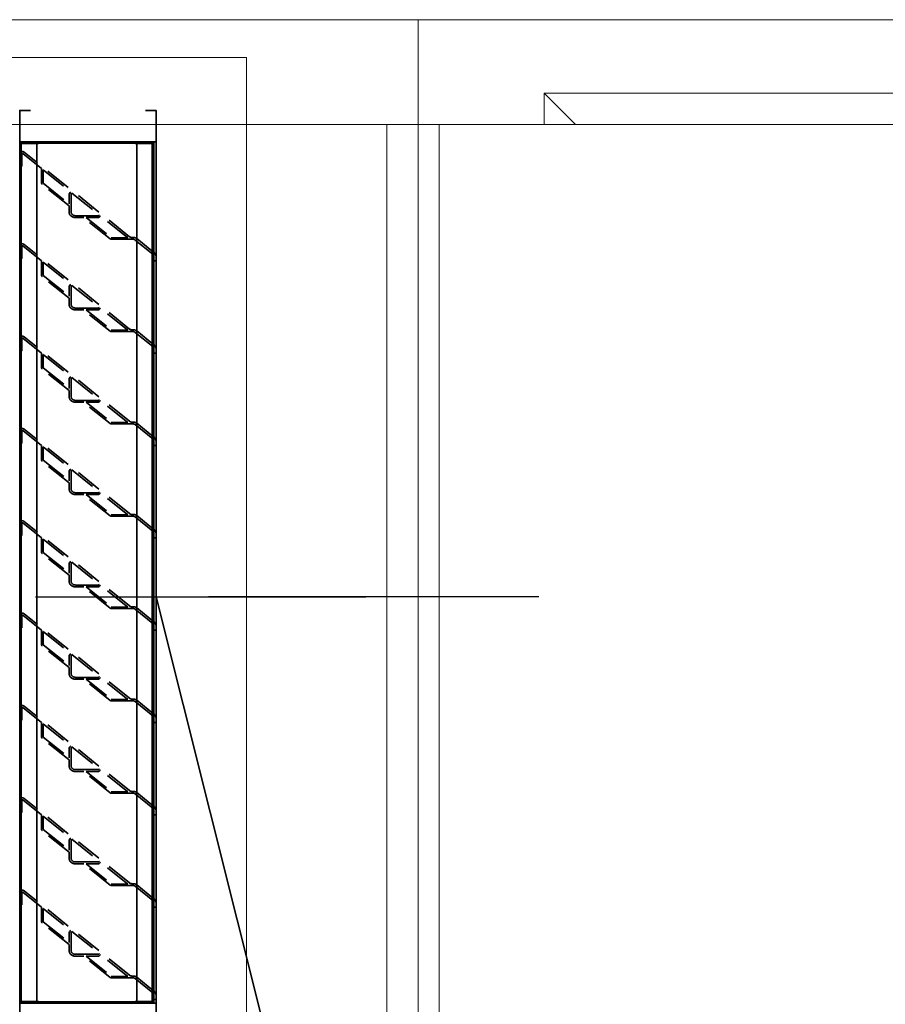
# Model space of a CAD drawing. Header units: millimetres. Extents: x -1465 to 393277, y -3788 to 454312.
# Tile 500 of 656: x 375871 to 376696, y 7245 to 8184. Entities that reach past the tile are written whole.
import ezdxf

# ---------------------------------------------------------------- set-up
doc = ezdxf.new("R2010")
doc.units = ezdxf.units.MM
doc.header["$XCLIPFRAME"] = 2
doc.linetypes.add('HIDDEN', pattern=[0.375, 0.25, -0.125])
for name, color, linetype in [('10_ALL_FEATURES', 8, 'Continuous'), ('DEFAULT_2', 8, 'Continuous'), ('FLUID-N1', 8, 'Continuous'), ('FLUID-N1-150-ARRDU', 8, 'Continuous'), ('FLUID-N1-INS', 8, 'Continuous')]:
    doc.layers.add(name, color=color, linetype=linetype)
picture_1 = doc.add_image_def('image2.bmp', size_in_pixel=(2333, 386))

msp = doc.modelspace()

# ---------------------------------------------------------------- linework, layer by layer
at = {"color": 8, "linetype": 'Continuous', "lineweight": 35, "ltscale": 100}
for p, q in [((375870.84, 8066.03), (375871.86, 8066.03)), ((375887.21, 8065.67), (375870.91, 8065.67)), ((375871.86, 8066.03), (375871.86, 8065.67)), ((375872.37, 8067.35), (375997.25, 8067.35)), ((375887.21, 8066.47), (375872.37, 8066.47)), ((375872.37, 7248.02), (375872.37, 8065.67)), ((375872.79, 8067.35), (375872.79, 8066.47)), ((375887.21, 8067.35), (375887.21, 8066.47)), ((375887.21, 7248.02), (375887.21, 8065.67)), ((375887.21, 8065.67), (375888.75, 8065.67)), ((375888.75, 8067.35), (375888.75, 8065.67)), ((375980.88, 8066.47), (375888.75, 8066.47)), ((375888.75, 8066.03), (375907.48, 8066.03)), ((375911.21, 8066.03), (375958.66, 8066.03)), ((375962.39, 8066.03), (375980.88, 8066.03)), ((375980.88, 8067.35), (375980.88, 8065.67)), ((375982.41, 8065.67), (375980.88, 8065.67)), ((375982.41, 8067.35), (375982.41, 8066.47)), ((375997.25, 8066.47), (375982.41, 8066.47)), ((375982.41, 7248.02), (375982.41, 8065.67)), ((375998.79, 8065.67), (375982.41, 8065.67)), ((375996.84, 8067.35), (375996.84, 8066.47)), ((375997.25, 7248.02), (375997.25, 8065.67)), ((375997.77, 8066.03), (375997.77, 8065.67)), ((375998.79, 8066.03), (375997.77, 8066.03)), ((375998.79, 7247.67), (375998.79, 8066.03)), ((375870.84, 8055.9), (375870.84, 8044.46)), ((375919.97, 8016.2), (375919.97, 8001.46)), ((375998.79, 7962), (375999.21, 7961.66)), ((375998.79, 7962), (375999.21, 7961.66)), ((375998.79, 7958.44), (375998.79, 7954.48)), ((375919.97, 7928.2), (375919.97, 7913.47)), ((375998.79, 7874), (375999.21, 7873.66)), ((375998.79, 7874), (375999.21, 7873.66)), ((375998.79, 7870.45), (375998.79, 7866.49)), ((375919.97, 7840.2), (375919.97, 7825.47)), ((375998.79, 7786), (375999.21, 7785.67)), ((375998.79, 7786), (375999.21, 7785.67)), ((375998.79, 7782.45), (375998.79, 7778.49)), ((375919.97, 7752.21), (375919.97, 7737.48)), ((375998.79, 7698.01), (375999.21, 7697.67)), ((375998.79, 7698.01), (375999.21, 7697.67)), ((375998.79, 7694.45), (375998.79, 7690.49)), ((375919.97, 7664.21), (375919.97, 7649.48)), ((376000.84, 7633.82), (376281.17, 6518.51)), ((375998.79, 7610.01), (375999.21, 7609.68)), ((375998.79, 7610.01), (375999.21, 7609.68)), ((375998.79, 7606.46), (375998.79, 7602.5)), ((375919.97, 7576.22), (375919.97, 7561.48)), ((375998.79, 7522.02), (375999.21, 7521.68)), ((375998.79, 7522.02), (375999.21, 7521.68)), ((375998.79, 7518.46), (375998.79, 7514.5)), ((375919.97, 7488.22), (375919.97, 7473.49)), ((375998.79, 7434.02), (375999.21, 7433.68)), ((375998.79, 7434.02), (375999.21, 7433.68)), ((375998.79, 7430.47), (375998.79, 7426.51)), ((375919.97, 7400.23), (375919.97, 7385.49)), ((375998.79, 7346.03), (375999.21, 7345.69)), ((375998.79, 7346.03), (375999.21, 7345.69)), ((375998.79, 7342.47), (375998.79, 7338.51)), ((375919.97, 7312.23), (375919.97, 7297.5)), ((375998.79, 7258.03), (375999.21, 7257.69)), ((375870.84, 7247.67), (375871.86, 7247.67)), ((375887.21, 7248.02), (375870.91, 7248.02)), ((375871.86, 7247.67), (375871.86, 7248.02)), ((375872.37, 7247.23), (375887.21, 7247.23)), ((375872.37, 7246.35), (375997.25, 7246.35)), ((375872.79, 7246.35), (375872.79, 7247.23)), ((375887.21, 7248.02), (375888.75, 7248.02)), ((375887.21, 7246.35), (375887.21, 7247.23)), ((375888.75, 7246.35), (375888.75, 7248.02)), ((375907.23, 7247.67), (375888.75, 7247.67)), ((375888.75, 7247.23), (375980.88, 7247.23)), ((375958.42, 7247.67), (375910.96, 7247.67)), ((375980.88, 7247.67), (375962.14, 7247.67)), ((375982.41, 7248.02), (375980.88, 7248.02)), ((375980.88, 7246.35), (375980.88, 7248.02)), ((375998.79, 7248.02), (375982.41, 7248.02)), ((375997.25, 7247.23), (375982.41, 7247.23)), ((375982.41, 7246.35), (375982.41, 7247.23)), ((375996.84, 7246.35), (375996.84, 7247.23)), ((375997.77, 7247.67), (375997.77, 7248.02)), ((375998.79, 7247.67), (375997.77, 7247.67))]:
    msp.add_line(p, q, dxfattribs=at)
at = {"color": 8, "linetype": 'Continuous', "lineweight": 35, "ltscale": 100, "flags": 128}
for points in [[(375881.01, 7216.35), (375870.84, 7216.35), (375870.84, 8097.35), (375881.01, 8097.35)], [(375990.66, 7216.35), (376000.84, 7216.35), (376000.84, 8097.35), (375990.66, 8097.35)]]:
    msp.add_lwpolyline(points, dxfattribs=at)
msp.add_lwpolyline([(376000.84, 7246.35), (375870.84, 7246.35), (375870.84, 8067.35), (376000.84, 8067.35)], close=True, dxfattribs=at)
at = {"color": 8, "linetype": 'Continuous', "lineweight": 35, "ltscale": 100}
for centre, major_axis, start_param, end_param in [((375872.37, 8066.03), (-1.54, 0), 4.712389, 6.123908), ((375872.37, 8066.03), (-0.512, 0), 4.712389, 6.283185), ((375997.25, 8066.03), (-1.54, 0), 3.141593, 4.712389), ((375997.25, 8066.03), (-0.512, 0), 3.141593, 4.712389), ((375995.72, 7958.44), (-5.12, 0), 3.141593, 3.961897), ((375995.72, 7958.44), (-5.12, 0), 3.141593, 3.961897), ((375995.72, 7870.45), (-5.12, 0), 3.141593, 3.961897), ((375995.72, 7870.45), (-5.12, 0), 3.141593, 3.961897), ((375995.72, 7782.45), (-5.12, 0), 3.141593, 3.961897), ((375995.72, 7782.45), (-5.12, 0), 3.141593, 3.961897), ((375995.72, 7694.45), (-5.12, 0), 3.141593, 3.961897), ((375995.72, 7694.45), (-5.12, 0), 3.141593, 3.961897), ((375995.72, 7606.46), (-5.12, 0), 3.141593, 3.961897), ((375995.72, 7606.46), (-5.12, 0), 3.141593, 3.961897), ((375995.72, 7518.46), (-5.12, 0), 3.141593, 3.961897), ((375995.72, 7518.46), (-5.12, 0), 3.141593, 3.961897), ((375995.72, 7430.47), (-5.12, 0), 3.141593, 3.961897), ((375995.72, 7430.47), (-5.12, 0), 3.141593, 3.961897), ((375995.72, 7342.47), (-5.12, 0), 3.141593, 3.961897), ((375995.72, 7342.47), (-5.12, 0), 3.141593, 3.961897), ((375995.72, 7254.48), (-5.12, 0), 3.141593, 3.961897), ((375872.37, 7247.67), (-1.54, 0), 0.159277, 1.570796), ((375872.37, 7247.67), (-0.512, 0), 0, 1.570796), ((375997.25, 7247.67), (-1.54, 0), 1.570796, 3.141593), ((375997.25, 7247.67), (-0.512, 0), 1.570796, 3.141593)]:
    msp.add_ellipse(centre, major_axis=major_axis, ratio=0.85965, start_param=start_param, end_param=end_param, dxfattribs=at)
at = {"layer": '10_ALL_FEATURES', "color": 8, "linetype": 'HIDDEN', "lineweight": 35, "ltscale": 100}
for p, q in [((375870.84, 8044.46), (375870.84, 8055.9)), ((375872.88, 8055.9), (375872.88, 8044.46)), ((375872.88, 8055.9), (375872.88, 8044.46)), ((375872.37, 8044.02), (375871.35, 8044.02)), ((375872.37, 8044.02), (375871.35, 8044.02)), ((375872.88, 7967.9), (375872.88, 7956.46)), ((375872.88, 7967.9), (375872.88, 7956.46)), ((375998.79, 7954.48), (375998.79, 7958.44)), ((375872.37, 7956.02), (375871.35, 7956.02)), ((375872.37, 7956.02), (375871.35, 7956.02)), ((375872.88, 7879.91), (375872.88, 7868.47)), ((375872.88, 7879.91), (375872.88, 7868.47)), ((375872.37, 7868.03), (375871.35, 7868.03)), ((375872.37, 7868.03), (375871.35, 7868.03)), ((375998.79, 7866.49), (375998.79, 7870.45)), ((375872.88, 7791.91), (375872.88, 7780.47)), ((375872.88, 7791.91), (375872.88, 7780.47)), ((375872.37, 7780.03), (375871.35, 7780.03)), ((375872.37, 7780.03), (375871.35, 7780.03)), ((375998.79, 7778.49), (375998.79, 7782.45)), ((375872.88, 7703.92), (375872.88, 7692.48)), ((375872.88, 7703.92), (375872.88, 7692.48)), ((375872.37, 7692.04), (375871.35, 7692.04)), ((375872.37, 7692.04), (375871.35, 7692.04)), ((375998.79, 7690.49), (375998.79, 7694.45)), ((375872.88, 7615.92), (375872.88, 7604.48)), ((375872.88, 7615.92), (375872.88, 7604.48)), ((375872.37, 7604.04), (375871.35, 7604.04)), ((375872.37, 7604.04), (375871.35, 7604.04)), ((375998.79, 7602.5), (375998.79, 7606.46)), ((375872.88, 7527.92), (375872.88, 7516.48)), ((375872.88, 7527.92), (375872.88, 7516.48)), ((375998.79, 7514.5), (375998.79, 7518.46)), ((375872.37, 7516.04), (375871.35, 7516.04)), ((375872.37, 7516.04), (375871.35, 7516.04)), ((375872.88, 7439.93), (375872.88, 7428.49)), ((375872.88, 7439.93), (375872.88, 7428.49)), ((375872.37, 7428.05), (375871.35, 7428.05)), ((375872.37, 7428.05), (375871.35, 7428.05)), ((375998.79, 7426.51), (375998.79, 7430.47)), ((375872.88, 7351.93), (375872.88, 7340.49)), ((375872.37, 7340.05), (375871.35, 7340.05)), ((375998.79, 7338.51), (375998.79, 7342.47)), ((375998.79, 7250.52), (375998.79, 7254.48))]:
    msp.add_line(p, q, dxfattribs=at)
at = {"layer": '10_ALL_FEATURES', "color": 8, "linetype": 'Continuous', "lineweight": 35, "ltscale": 100}
for p, q in [((376000.84, 7958.44), (376000.84, 7954.48)), ((376000.84, 7958.44), (376000.84, 7954.48)), ((376000.32, 7954.04), (375999.3, 7954.04)), ((376000.32, 7954.04), (375999.3, 7954.04)), ((376000.32, 7866.05), (375999.3, 7866.05)), ((376000.32, 7866.05), (375999.3, 7866.05)), ((376000.84, 7870.45), (376000.84, 7866.49)), ((376000.84, 7870.45), (376000.84, 7866.49)), ((376000.84, 7782.45), (376000.84, 7778.49)), ((376000.84, 7782.45), (376000.84, 7778.49)), ((376000.32, 7778.05), (375999.3, 7778.05)), ((376000.32, 7778.05), (375999.3, 7778.05)), ((376000.32, 7690.05), (375999.3, 7690.05)), ((376000.32, 7690.05), (375999.3, 7690.05)), ((376000.84, 7694.45), (376000.84, 7690.49)), ((376000.84, 7694.45), (376000.84, 7690.49)), ((376000.32, 7602.06), (375999.3, 7602.06)), ((376000.32, 7602.06), (375999.3, 7602.06)), ((376000.84, 7606.46), (376000.84, 7602.5)), ((376000.84, 7606.46), (376000.84, 7602.5)), ((376000.84, 7518.46), (376000.84, 7514.5)), ((376000.84, 7518.46), (376000.84, 7514.5)), ((376000.32, 7514.06), (375999.3, 7514.06)), ((376000.32, 7514.06), (375999.3, 7514.06)), ((376000.32, 7426.07), (375999.3, 7426.07)), ((376000.32, 7426.07), (375999.3, 7426.07)), ((376000.84, 7430.47), (376000.84, 7426.51)), ((376000.84, 7430.47), (376000.84, 7426.51)), ((376000.84, 7342.47), (376000.84, 7338.51)), ((376000.84, 7342.47), (376000.84, 7338.51)), ((376000.32, 7338.07), (375999.3, 7338.07)), ((376000.32, 7338.07), (375999.3, 7338.07)), ((376000.84, 7254.48), (376000.84, 7250.52)), ((376000.32, 7250.08), (375999.3, 7250.08))]:
    msp.add_line(p, q, dxfattribs=at)
at = {"layer": '10_ALL_FEATURES', "color": 8, "linetype": 'HIDDEN', "lineweight": 35, "ltscale": 100}
for centre, major_axis, start_param, end_param in [((375871.35, 8044.46), (-0.512, 0), 0, 1.570796), ((375871.35, 8044.46), (-0.512, 0), 0, 1.570796), ((375872.37, 8044.46), (-0.512, 0), 1.570796, 3.141593), ((375872.37, 8044.46), (-0.512, 0), 1.570796, 3.141593), ((375924.06, 8000.5), (-6.14, 0), 0, 1.570796), ((375871.35, 7956.46), (-0.512, 0), 0, 1.570796), ((375871.35, 7956.46), (-0.512, 0), 0, 1.570796), ((375872.37, 7956.46), (-0.512, 0), 1.570796, 3.141593), ((375872.37, 7956.46), (-0.512, 0), 1.570796, 3.141593), ((375924.06, 7912.5), (-6.14, 0), 0, 1.570796), ((375871.35, 7868.47), (-0.512, 0), 0, 1.570796), ((375871.35, 7868.47), (-0.512, 0), 0, 1.570796), ((375872.37, 7868.47), (-0.512, 0), 1.570796, 3.141593), ((375872.37, 7868.47), (-0.512, 0), 1.570796, 3.141593), ((375924.06, 7824.51), (-6.14, 0), 0, 1.570796), ((375871.35, 7780.47), (-0.512, 0), 0, 1.570796), ((375871.35, 7780.47), (-0.512, 0), 0, 1.570796), ((375872.37, 7780.47), (-0.512, 0), 1.570796, 3.141593), ((375872.37, 7780.47), (-0.512, 0), 1.570796, 3.141593), ((375924.06, 7736.51), (-6.14, 0), 0, 1.570796), ((375871.35, 7692.48), (-0.512, 0), 0, 1.570796), ((375871.35, 7692.48), (-0.512, 0), 0, 1.570796), ((375872.37, 7692.48), (-0.512, 0), 1.570796, 3.141593), ((375872.37, 7692.48), (-0.512, 0), 1.570796, 3.141593), ((375924.06, 7648.52), (-6.14, 0), 0, 1.570796), ((375871.35, 7604.48), (-0.512, 0), 0, 1.570796), ((375871.35, 7604.48), (-0.512, 0), 0, 1.570796), ((375872.37, 7604.48), (-0.512, 0), 1.570796, 3.141593), ((375872.37, 7604.48), (-0.512, 0), 1.570796, 3.141593), ((375924.06, 7560.52), (-6.14, 0), 0, 1.570796), ((375871.35, 7516.48), (-0.512, 0), 0, 1.570796), ((375871.35, 7516.48), (-0.512, 0), 0, 1.570796), ((375872.37, 7516.48), (-0.512, 0), 1.570796, 3.141593), ((375872.37, 7516.48), (-0.512, 0), 1.570796, 3.141593), ((375924.06, 7472.53), (-6.14, 0), 0, 1.570796), ((375871.35, 7428.49), (-0.512, 0), 0, 1.570796), ((375871.35, 7428.49), (-0.512, 0), 0, 1.570796), ((375872.37, 7428.49), (-0.512, 0), 1.570796, 3.141593), ((375872.37, 7428.49), (-0.512, 0), 1.570796, 3.141593), ((375924.06, 7384.53), (-6.14, 0), 0, 1.570796), ((375871.35, 7340.49), (-0.512, 0), 0, 1.570796), ((375872.37, 7340.49), (-0.512, 0), 1.570796, 3.141593), ((375924.06, 7296.53), (-6.14, 0), 0, 1.570796)]:
    msp.add_ellipse(centre, major_axis=major_axis, ratio=0.85965, start_param=start_param, end_param=end_param, dxfattribs=at)
at = {"layer": '10_ALL_FEATURES', "color": 8, "linetype": 'Continuous', "lineweight": 35, "ltscale": 100}
for centre, start_param, end_param in [((375999.3, 7954.48), 0, 1.570796), ((375999.3, 7954.48), 0, 1.570796), ((376000.32, 7954.48), 1.570796, 3.141593), ((376000.32, 7954.48), 1.570796, 3.141593), ((375999.3, 7866.49), 0, 1.570796), ((375999.3, 7866.49), 0, 1.570796), ((376000.32, 7866.49), 1.570796, 3.141593), ((376000.32, 7866.49), 1.570796, 3.141593), ((375999.3, 7778.49), 0, 1.570796), ((375999.3, 7778.49), 0, 1.570796), ((376000.32, 7778.49), 1.570796, 3.141593), ((376000.32, 7778.49), 1.570796, 3.141593), ((375999.3, 7690.49), 0, 1.570796), ((375999.3, 7690.49), 0, 1.570796), ((376000.32, 7690.49), 1.570796, 3.141593), ((376000.32, 7690.49), 1.570796, 3.141593), ((375999.3, 7602.5), 0, 1.570796), ((375999.3, 7602.5), 0, 1.570796), ((376000.32, 7602.5), 1.570796, 3.141593), ((376000.32, 7602.5), 1.570796, 3.141593), ((375999.3, 7514.5), 0, 1.570796), ((375999.3, 7514.5), 0, 1.570796), ((376000.32, 7514.5), 1.570796, 3.141593), ((376000.32, 7514.5), 1.570796, 3.141593), ((375999.3, 7426.51), 0, 1.570796), ((375999.3, 7426.51), 0, 1.570796), ((376000.32, 7426.51), 1.570796, 3.141593), ((376000.32, 7426.51), 1.570796, 3.141593), ((375999.3, 7338.51), 0, 1.570796), ((375999.3, 7338.51), 0, 1.570796), ((376000.32, 7338.51), 1.570796, 3.141593), ((376000.32, 7338.51), 1.570796, 3.141593), ((375999.3, 7250.52), 0, 1.570796), ((376000.32, 7250.52), 1.570796, 3.141593)]:
    msp.add_ellipse(centre, major_axis=(-0.512, 0), ratio=0.85965, start_param=start_param, end_param=end_param, dxfattribs=at)
at = {"layer": 'DEFAULT_2', "color": 8, "linetype": 'HIDDEN', "lineweight": 35, "ltscale": 100}
for p, q in [((375870.91, 8065.67), (375870.84, 8065.67)), ((375871.86, 7248.02), (375871.86, 8065.67)), ((375907.48, 8066.03), (375911.21, 8066.03)), ((375958.66, 8066.03), (375962.39, 8066.03)), ((375997.77, 7248.02), (375997.77, 8065.67)), ((375873.74, 8056.22), (375891.6, 8041.91)), ((375975.56, 7977.01), (375875.14, 8057.51)), ((375891.6, 8028.24), (375891.6, 8041.91)), ((375893.13, 8040.68), (375893.13, 8028.24)), ((375893.13, 8040.68), (375919.51, 8019.53)), ((375917.92, 8006.37), (375892.25, 8026.95)), ((375893.29, 8027.91), (375917.92, 8008.17)), ((375917.92, 8008.17), (375917.92, 8017.37)), ((375918.47, 8018.57), (375919.51, 8019.53)), ((375919.97, 8016.2), (375919.97, 8017.84)), ((375920.11, 8018.14), (375920.64, 8018.63)), ((375920.64, 8018.63), (375946.84, 7997.62)), ((375998.79, 8018.95), (375997.77, 8018.95)), ((375870.84, 8005.31), (375871.86, 8005.31)), ((375917.92, 8000.5), (375917.92, 8006.37)), ((375997.77, 8007.51), (375998.79, 8007.51)), ((375870.84, 8000.03), (375871.86, 8000.03)), ((375919.97, 8000.5), (375919.97, 8001.46)), ((375945.92, 7996.98), (375924.06, 7996.98)), ((375946.84, 7997.62), (375946.29, 7997.12)), ((375947.96, 7996.72), (375946.94, 7995.78)), ((375973.99, 7975.86), (375947.96, 7996.72)), ((375931.83, 7995.22), (375924.06, 7995.22)), ((375957.04, 7975.01), (375931.83, 7995.22)), ((375934.08, 7995.22), (375958.08, 7975.98)), ((375945.44, 7995.22), (375934.08, 7995.22)), ((375873.74, 7968.22), (375891.6, 7953.91)), ((375975.56, 7889.01), (375875.14, 7969.51)), ((375958.43, 7975.86), (375973.99, 7975.86)), ((375958.43, 7974.54), (375978.93, 7974.54)), ((375977.65, 7976.3), (375978.93, 7976.3)), ((375997.81, 7960.37), (375981.03, 7973.83)), ((375982.42, 7975.12), (375998.79, 7962)), ((375891.6, 7940.24), (375891.6, 7953.91)), ((375893.13, 7952.68), (375893.13, 7940.24)), ((375893.13, 7952.68), (375919.51, 7931.53)), ((375893.29, 7939.92), (375917.92, 7920.18)), ((375917.92, 7918.37), (375892.25, 7938.95)), ((375918.47, 7930.57), (375919.51, 7931.53)), ((375920.11, 7930.15), (375920.64, 7930.63)), ((375920.64, 7930.63), (375946.84, 7909.63)), ((375917.92, 7920.18), (375917.92, 7929.37)), ((375919.97, 7928.2), (375919.97, 7929.85)), ((375917.92, 7912.5), (375917.92, 7918.37)), ((375919.97, 7912.5), (375919.97, 7913.47)), ((375945.92, 7908.98), (375924.06, 7908.98)), ((375931.83, 7907.22), (375924.06, 7907.22)), ((375957.04, 7887.02), (375931.83, 7907.22)), ((375934.08, 7907.22), (375958.08, 7887.98)), ((375945.44, 7907.22), (375934.08, 7907.22)), ((375946.84, 7909.63), (375946.29, 7909.12)), ((375947.96, 7908.73), (375946.94, 7907.78)), ((375973.99, 7887.86), (375947.96, 7908.73)), ((375958.43, 7887.86), (375973.99, 7887.86)), ((375958.43, 7886.54), (375978.93, 7886.54)), ((375977.65, 7888.3), (375978.93, 7888.3)), ((375997.81, 7872.38), (375981.03, 7885.83)), ((375982.42, 7887.12), (375998.79, 7874)), ((375873.74, 7880.23), (375891.6, 7865.92)), ((375975.56, 7801.02), (375875.14, 7881.52)), ((375891.6, 7852.24), (375891.6, 7865.92)), ((375893.13, 7864.69), (375893.13, 7852.24)), ((375893.13, 7864.69), (375919.51, 7843.54)), ((375917.92, 7830.37), (375892.25, 7850.96)), ((375893.29, 7851.92), (375917.92, 7832.18)), ((375917.92, 7832.18), (375917.92, 7841.38)), ((375918.47, 7842.58), (375919.51, 7843.54)), ((375919.97, 7840.2), (375919.97, 7841.85)), ((375920.11, 7842.15), (375920.64, 7842.64)), ((375920.64, 7842.64), (375946.84, 7821.63)), ((375917.92, 7824.51), (375917.92, 7830.37)), ((375919.97, 7824.51), (375919.97, 7825.47)), ((375945.92, 7820.99), (375924.06, 7820.99)), ((375931.83, 7819.23), (375924.06, 7819.23)), ((375957.04, 7799.02), (375931.83, 7819.23)), ((375934.08, 7819.23), (375958.08, 7799.98)), ((375945.44, 7819.23), (375934.08, 7819.23)), ((375946.84, 7821.63), (375946.29, 7821.13)), ((375947.96, 7820.73), (375946.94, 7819.79)), ((375973.99, 7799.87), (375947.96, 7820.73)), ((375958.43, 7799.87), (375973.99, 7799.87)), ((375977.65, 7800.31), (375978.93, 7800.31)), ((375982.42, 7799.12), (375998.79, 7786)), ((375873.74, 7792.23), (375891.6, 7777.92)), ((375975.56, 7713.02), (375875.14, 7793.52)), ((375958.43, 7798.55), (375978.93, 7798.55)), ((375997.81, 7784.38), (375981.03, 7797.84)), ((375998.79, 7781.36), (375997.77, 7781.36)), ((375891.6, 7764.25), (375891.6, 7777.92)), ((375893.13, 7776.69), (375893.13, 7764.25)), ((375893.13, 7776.69), (375919.51, 7755.54)), ((375870.84, 7767.72), (375871.86, 7767.72)), ((375870.84, 7762.44), (375871.86, 7762.44)), ((375917.92, 7742.38), (375892.25, 7762.96)), ((375893.29, 7763.93), (375917.92, 7744.18)), ((375997.77, 7769.92), (375998.79, 7769.92)), ((375917.92, 7744.18), (375917.92, 7753.38)), ((375918.47, 7754.58), (375919.51, 7755.54)), ((375919.97, 7752.21), (375919.97, 7753.85)), ((375920.11, 7754.15), (375920.64, 7754.64)), ((375920.64, 7754.64), (375946.84, 7733.64)), ((375917.92, 7736.51), (375917.92, 7742.38)), ((375919.97, 7736.51), (375919.97, 7737.48)), ((375945.92, 7732.99), (375924.06, 7732.99)), ((375946.84, 7733.64), (375946.29, 7733.13)), ((375931.83, 7731.23), (375924.06, 7731.23)), ((375957.04, 7711.02), (375931.83, 7731.23)), ((375934.08, 7731.23), (375958.08, 7711.99)), ((375945.44, 7731.23), (375934.08, 7731.23)), ((375947.96, 7732.74), (375946.94, 7731.79)), ((375973.99, 7711.87), (375947.96, 7732.74)), ((375975.56, 7625.02), (375875.14, 7705.52)), ((375958.43, 7711.87), (375973.99, 7711.87)), ((375958.43, 7710.55), (375978.93, 7710.55)), ((375977.65, 7712.31), (375978.93, 7712.31)), ((375997.81, 7696.38), (375981.03, 7709.84)), ((375982.42, 7711.13), (375998.79, 7698.01)), ((375873.74, 7704.24), (375891.6, 7689.93)), ((375891.6, 7676.25), (375891.6, 7689.93)), ((375893.13, 7688.7), (375893.13, 7676.25)), ((375893.13, 7688.7), (375919.51, 7667.55)), ((375917.92, 7654.38), (375892.25, 7674.97)), ((375893.29, 7675.93), (375917.92, 7656.19)), ((375918.47, 7666.59), (375919.51, 7667.55)), ((375917.92, 7656.19), (375917.92, 7665.39)), ((375919.97, 7664.21), (375919.97, 7665.86)), ((375920.11, 7666.16), (375920.64, 7666.65)), ((375920.64, 7666.65), (375946.84, 7645.64)), ((375917.92, 7648.52), (375917.92, 7654.38)), ((375919.97, 7648.52), (375919.97, 7649.48)), ((375945.92, 7645), (375924.06, 7645)), ((375931.83, 7643.24), (375924.06, 7643.24)), ((375957.04, 7623.03), (375931.83, 7643.24)), ((375934.08, 7643.24), (375958.08, 7623.99)), ((375945.44, 7643.24), (375934.08, 7643.24)), ((375946.84, 7645.64), (375946.29, 7645.14)), ((375947.96, 7644.74), (375946.94, 7643.8)), ((375973.99, 7623.88), (375947.96, 7644.74)), ((375958.43, 7623.88), (375973.99, 7623.88)), ((375958.43, 7622.56), (375978.93, 7622.56)), ((375977.65, 7624.32), (375978.93, 7624.32)), ((375997.81, 7608.39), (375981.03, 7621.85)), ((375982.42, 7623.13), (375998.79, 7610.01)), ((375873.74, 7616.24), (375891.6, 7601.93)), ((375975.56, 7537.03), (375875.14, 7617.53)), ((375891.6, 7588.26), (375891.6, 7601.93)), ((375893.13, 7600.7), (375893.13, 7588.26)), ((375893.13, 7600.7), (375919.51, 7579.55)), ((375917.92, 7566.39), (375892.25, 7586.97)), ((375893.29, 7587.94), (375917.92, 7568.19)), ((375917.92, 7568.19), (375917.92, 7577.39)), ((375918.47, 7578.59), (375919.51, 7579.55)), ((375919.97, 7576.22), (375919.97, 7577.86)), ((375920.11, 7578.16), (375920.64, 7578.65)), ((375920.64, 7578.65), (375946.84, 7557.65)), ((375917.92, 7560.52), (375917.92, 7566.39)), ((375919.97, 7560.52), (375919.97, 7561.48)), ((375945.92, 7557), (375924.06, 7557)), ((375931.83, 7555.24), (375924.06, 7555.24)), ((375957.04, 7535.03), (375931.83, 7555.24)), ((375934.08, 7555.24), (375958.08, 7536)), ((375945.44, 7555.24), (375934.08, 7555.24)), ((375946.84, 7557.65), (375946.29, 7557.14)), ((375947.96, 7556.75), (375946.94, 7555.8)), ((375973.99, 7535.88), (375947.96, 7556.75)), ((375870.84, 7551.25), (375871.86, 7551.25)), ((375870.84, 7545.97), (375871.86, 7545.97)), ((375977.65, 7536.32), (375978.93, 7536.32)), ((375997.77, 7543.77), (375998.79, 7543.77)), ((375873.74, 7528.25), (375891.6, 7513.93)), ((375975.56, 7449.03), (375875.14, 7529.53)), ((375958.43, 7535.88), (375973.99, 7535.88)), ((375958.43, 7534.56), (375978.93, 7534.56)), ((375997.81, 7520.39), (375981.03, 7533.85)), ((375982.42, 7535.14), (375998.79, 7522.02)), ((375998.79, 7532.33), (375997.77, 7532.33)), ((375891.6, 7500.26), (375891.6, 7513.93)), ((375893.13, 7512.7), (375893.13, 7500.26)), ((375893.13, 7512.7), (375919.51, 7491.56)), ((375917.92, 7478.39), (375892.25, 7498.97)), ((375893.29, 7499.94), (375917.92, 7480.2)), ((375917.92, 7480.2), (375917.92, 7489.4)), ((375918.47, 7490.6), (375919.51, 7491.56)), ((375919.97, 7488.22), (375919.97, 7489.87)), ((375920.11, 7490.17), (375920.64, 7490.65)), ((375920.64, 7490.65), (375946.84, 7469.65)), ((375917.92, 7472.53), (375917.92, 7478.39)), ((375919.97, 7472.53), (375919.97, 7473.49)), ((375945.92, 7469.01), (375924.06, 7469.01)), ((375931.83, 7467.25), (375924.06, 7467.25)), ((375957.04, 7447.04), (375931.83, 7467.25)), ((375934.08, 7467.25), (375958.08, 7448)), ((375945.44, 7467.25), (375934.08, 7467.25)), ((375946.84, 7469.65), (375946.29, 7469.15)), ((375947.96, 7468.75), (375946.94, 7467.81)), ((375973.99, 7447.88), (375947.96, 7468.75)), ((375958.43, 7447.88), (375973.99, 7447.88)), ((375958.43, 7446.56), (375978.93, 7446.56)), ((375977.65, 7448.32), (375978.93, 7448.32)), ((375997.81, 7432.4), (375981.03, 7445.85)), ((375982.42, 7447.14), (375998.79, 7434.02)), ((375873.74, 7440.25), (375891.6, 7425.94)), ((375975.56, 7361.04), (375875.14, 7441.54)), ((375891.6, 7412.27), (375891.6, 7425.94)), ((375893.13, 7424.71), (375893.13, 7412.27)), ((375893.13, 7424.71), (375919.51, 7403.56)), ((375917.92, 7390.4), (375892.25, 7410.98)), ((375893.29, 7411.94), (375917.92, 7392.2)), ((375917.92, 7392.2), (375917.92, 7401.4)), ((375918.47, 7402.6), (375919.51, 7403.56)), ((375919.97, 7400.23), (375919.97, 7401.87)), ((375920.11, 7402.17), (375920.64, 7402.66)), ((375920.64, 7402.66), (375946.84, 7381.65)), ((375917.92, 7384.53), (375917.92, 7390.4)), ((375919.97, 7384.53), (375919.97, 7385.49)), ((375945.92, 7381.01), (375924.06, 7381.01)), ((375931.83, 7379.25), (375924.06, 7379.25)), ((375957.04, 7359.04), (375931.83, 7379.25)), ((375934.08, 7379.25), (375958.08, 7360.01)), ((375945.44, 7379.25), (375934.08, 7379.25)), ((375946.84, 7381.65), (375946.29, 7381.15)), ((375947.96, 7380.75), (375946.94, 7379.81)), ((375973.99, 7359.89), (375947.96, 7380.75)), ((375958.43, 7359.89), (375973.99, 7359.89)), ((375958.43, 7358.57), (375978.93, 7358.57)), ((375977.65, 7360.33), (375978.93, 7360.33)), ((375997.81, 7344.4), (375981.03, 7357.86)), ((375982.42, 7359.15), (375998.79, 7346.03)), ((375873.74, 7352.25), (375891.6, 7337.94)), ((375975.56, 7273.04), (375875.14, 7353.54)), ((375891.6, 7324.27), (375891.6, 7337.94)), ((375893.13, 7336.71), (375893.13, 7324.27)), ((375893.13, 7336.71), (375919.51, 7315.56)), ((375917.92, 7302.4), (375892.25, 7322.98)), ((375893.29, 7323.95), (375917.92, 7304.21)), ((375870.84, 7313.66), (375871.86, 7313.66)), ((375917.92, 7304.21), (375917.92, 7313.4)), ((375918.47, 7314.6), (375919.51, 7315.56)), ((375919.97, 7312.23), (375919.97, 7313.88)), ((375920.11, 7314.18), (375920.64, 7314.66)), ((375920.64, 7314.66), (375946.84, 7293.66)), ((375870.84, 7308.38), (375871.86, 7308.38)), ((375917.92, 7296.53), (375917.92, 7302.4)), ((375997.77, 7306.18), (375998.79, 7306.18)), ((375919.97, 7296.53), (375919.97, 7297.5)), ((375945.92, 7293.01), (375924.06, 7293.01)), ((375946.84, 7293.66), (375946.29, 7293.15)), ((375947.96, 7292.76), (375946.94, 7291.81)), ((375973.99, 7271.89), (375947.96, 7292.76)), ((375998.79, 7294.74), (375997.77, 7294.74)), ((375931.83, 7291.25), (375924.06, 7291.25)), ((375957.04, 7271.05), (375931.83, 7291.25)), ((375945.44, 7291.25), (375934.08, 7291.25)), ((375934.08, 7291.25), (375958.08, 7272.01)), ((375958.43, 7271.89), (375973.99, 7271.89)), ((375958.43, 7270.57), (375978.93, 7270.57)), ((375977.65, 7272.33), (375978.93, 7272.33)), ((375997.81, 7256.41), (375981.03, 7269.86)), ((375982.42, 7271.15), (375998.79, 7258.03)), ((375870.91, 7248.02), (375870.84, 7248.02)), ((375907.23, 7247.67), (375910.96, 7247.67)), ((375958.42, 7247.67), (375962.14, 7247.67))]:
    msp.add_line(p, q, dxfattribs=at)
for centre, major_axis, start_param, end_param in [((375872.37, 8066.03), (-1.54, 0), 6.123908, 6.283185), ((375873.4, 8055.9), (-2.56, 0), 3.961897, 6.283185), ((375873.4, 8055.9), (-2.56, 0), 3.961897, 6.283185), ((375873.4, 8055.9), (-0.512, 0), 3.961897, 6.283185), ((375873.4, 8055.9), (-0.512, 0), 3.961897, 6.283185), ((375893.64, 8028.24), (-2.05, 0), 0, 0.820305), ((375893.64, 8028.24), (-0.512, 0), 0, 0.820305), ((375919.97, 8017.37), (-2.05, 0), 5.532694, 6.283185), ((375920.48, 8017.84), (-0.512, 0), 5.532694, 6.283185), ((375924.06, 8000.5), (-4.09, 0), 0, 1.570796), ((375945.44, 7996.98), (-2.05, 0), 1.570796, 2.391101), ((375945.92, 7997.42), (-0.512, 0), 1.570796, 2.391101), ((375977.65, 7978.94), (-3.07, 0), 0.820305, 1.570796), ((375873.4, 7967.9), (-2.56, 0), 3.961897, 6.283185), ((375873.4, 7967.9), (-2.56, 0), 3.961897, 6.283185), ((375873.4, 7967.9), (-0.512, 0), 3.961897, 6.283185), ((375873.4, 7967.9), (-0.512, 0), 3.961897, 6.283185), ((375958.43, 7976.3), (-2.05, 0), 0.820305, 1.570796), ((375958.43, 7976.3), (-0.512, 0), 0.820305, 1.570796), ((375978.93, 7971.9), (-5.12, 0), 3.961897, 4.712389), ((375978.93, 7971.9), (-3.07, 0), 3.961897, 4.712389), ((375995.72, 7958.44), (-3.07, 0), 3.141593, 3.961897), ((375995.72, 7958.44), (-3.07, 0), 3.141593, 3.961897), ((375893.64, 7940.24), (-2.05, 0), 0, 0.820305), ((375893.64, 7940.24), (-0.512, 0), 0, 0.820305), ((375919.97, 7929.37), (-2.05, 0), 5.532694, 6.283185), ((375920.48, 7929.85), (-0.512, 0), 5.532694, 6.283185), ((375924.06, 7912.5), (-4.09, 0), 0, 1.570796), ((375945.44, 7908.98), (-2.05, 0), 1.570796, 2.391101), ((375945.92, 7909.42), (-0.512, 0), 1.570796, 2.391101), ((375958.43, 7888.3), (-2.05, 0), 0.820305, 1.570796), ((375958.43, 7888.3), (-0.512, 0), 0.820305, 1.570796), ((375977.65, 7890.94), (-3.07, 0), 0.820305, 1.570796), ((375978.93, 7883.9), (-5.12, 0), 3.961897, 4.712389), ((375978.93, 7883.9), (-3.07, 0), 3.961897, 4.712389), ((375873.4, 7879.91), (-2.56, 0), 3.961897, 6.283185), ((375873.4, 7879.91), (-2.56, 0), 3.961897, 6.283185), ((375873.4, 7879.91), (-0.512, 0), 3.961897, 6.283185), ((375873.4, 7879.91), (-0.512, 0), 3.961897, 6.283185), ((375995.72, 7870.45), (-3.07, 0), 3.141593, 3.961897), ((375995.72, 7870.45), (-3.07, 0), 3.141593, 3.961897), ((375893.64, 7852.24), (-2.05, 0), 0, 0.820305), ((375893.64, 7852.24), (-0.512, 0), 0, 0.820305), ((375919.97, 7841.38), (-2.05, 0), 5.532694, 6.283185), ((375920.48, 7841.85), (-0.512, 0), 5.532694, 6.283185), ((375924.06, 7824.51), (-4.09, 0), 0, 1.570796), ((375945.44, 7820.99), (-2.05, 0), 1.570796, 2.391101), ((375945.92, 7821.43), (-0.512, 0), 1.570796, 2.391101), ((375958.43, 7800.31), (-2.05, 0), 0.820305, 1.570796), ((375958.43, 7800.31), (-0.512, 0), 0.820305, 1.570796), ((375977.65, 7802.95), (-3.07, 0), 0.820305, 1.570796), ((375978.93, 7795.91), (-5.12, 0), 3.961897, 4.712389), ((375873.4, 7791.91), (-2.56, 0), 3.961897, 6.283185), ((375873.4, 7791.91), (-2.56, 0), 3.961897, 6.283185), ((375873.4, 7791.91), (-0.512, 0), 3.961897, 6.283185), ((375873.4, 7791.91), (-0.512, 0), 3.961897, 6.283185), ((375978.93, 7795.91), (-3.07, 0), 3.961897, 4.712389), ((375995.72, 7782.45), (-3.07, 0), 3.141593, 3.961897), ((375995.72, 7782.45), (-3.07, 0), 3.141593, 3.961897), ((375893.64, 7764.25), (-2.05, 0), 0, 0.820305), ((375893.64, 7764.25), (-0.512, 0), 0, 0.820305), ((375919.97, 7753.38), (-2.05, 0), 5.532694, 6.283185), ((375920.48, 7753.85), (-0.512, 0), 5.532694, 6.283185), ((375924.06, 7736.51), (-4.09, 0), 0, 1.570796), ((375945.92, 7733.43), (-0.512, 0), 1.570796, 2.391101), ((375945.44, 7732.99), (-2.05, 0), 1.570796, 2.391101), ((375873.4, 7703.92), (-2.56, 0), 3.961897, 6.283185), ((375873.4, 7703.92), (-2.56, 0), 3.961897, 6.283185), ((375958.43, 7712.31), (-2.05, 0), 0.820305, 1.570796), ((375958.43, 7712.31), (-0.512, 0), 0.820305, 1.570796), ((375977.65, 7714.95), (-3.07, 0), 0.820305, 1.570796), ((375978.93, 7707.91), (-5.12, 0), 3.961897, 4.712389), ((375978.93, 7707.91), (-3.07, 0), 3.961897, 4.712389), ((375873.4, 7703.92), (-0.512, 0), 3.961897, 6.283185), ((375873.4, 7703.92), (-0.512, 0), 3.961897, 6.283185), ((375995.72, 7694.45), (-3.07, 0), 3.141593, 3.961897), ((375995.72, 7694.45), (-3.07, 0), 3.141593, 3.961897), ((375893.64, 7676.25), (-2.05, 0), 0, 0.820305), ((375893.64, 7676.25), (-0.512, 0), 0, 0.820305), ((375919.97, 7665.39), (-2.05, 0), 5.532694, 6.283185), ((375920.48, 7665.86), (-0.512, 0), 5.532694, 6.283185), ((375924.06, 7648.52), (-4.09, 0), 0, 1.570796), ((375945.44, 7645), (-2.05, 0), 1.570796, 2.391101), ((375945.92, 7645.44), (-0.512, 0), 1.570796, 2.391101), ((375958.43, 7624.32), (-2.05, 0), 0.820305, 1.570796), ((375958.43, 7624.32), (-0.512, 0), 0.820305, 1.570796), ((375977.65, 7626.95), (-3.07, 0), 0.820305, 1.570796), ((375978.93, 7619.92), (-5.12, 0), 3.961897, 4.712389), ((375978.93, 7619.92), (-3.07, 0), 3.961897, 4.712389), ((375873.4, 7615.92), (-2.56, 0), 3.961897, 6.283185), ((375873.4, 7615.92), (-2.56, 0), 3.961897, 6.283185), ((375873.4, 7615.92), (-0.512, 0), 3.961897, 6.283185), ((375873.4, 7615.92), (-0.512, 0), 3.961897, 6.283185), ((375995.72, 7606.46), (-3.07, 0), 3.141593, 3.961897), ((375995.72, 7606.46), (-3.07, 0), 3.141593, 3.961897), ((375893.64, 7588.26), (-2.05, 0), 0, 0.820305), ((375893.64, 7588.26), (-0.512, 0), 0, 0.820305), ((375919.97, 7577.39), (-2.05, 0), 5.532694, 6.283185), ((375920.48, 7577.86), (-0.512, 0), 5.532694, 6.283185), ((375924.06, 7560.52), (-4.09, 0), 0, 1.570796), ((375945.44, 7557), (-2.05, 0), 1.570796, 2.391101), ((375945.92, 7557.44), (-0.512, 0), 1.570796, 2.391101), ((375958.43, 7536.32), (-0.512, 0), 0.820305, 1.570796), ((375977.65, 7538.96), (-3.07, 0), 0.820305, 1.570796), ((375978.93, 7531.92), (-5.12, 0), 3.961897, 4.712389), ((375873.4, 7527.92), (-2.56, 0), 3.961897, 6.283185), ((375873.4, 7527.92), (-2.56, 0), 3.961897, 6.283185), ((375873.4, 7527.92), (-0.512, 0), 3.961897, 6.283185), ((375873.4, 7527.92), (-0.512, 0), 3.961897, 6.283185), ((375958.43, 7536.32), (-2.05, 0), 0.820305, 1.570796), ((375978.93, 7531.92), (-3.07, 0), 3.961897, 4.712389), ((375995.72, 7518.46), (-3.07, 0), 3.141593, 3.961897), ((375995.72, 7518.46), (-3.07, 0), 3.141593, 3.961897), ((375893.64, 7500.26), (-2.05, 0), 0, 0.820305), ((375893.64, 7500.26), (-0.512, 0), 0, 0.820305), ((375919.97, 7489.4), (-2.05, 0), 5.532694, 6.283185), ((375920.48, 7489.87), (-0.512, 0), 5.532694, 6.283185), ((375924.06, 7472.53), (-4.09, 0), 0, 1.570796), ((375945.44, 7469.01), (-2.05, 0), 1.570796, 2.391101), ((375945.92, 7469.45), (-0.512, 0), 1.570796, 2.391101), ((375873.4, 7439.93), (-2.56, 0), 3.961897, 6.283185), ((375873.4, 7439.93), (-2.56, 0), 3.961897, 6.283185), ((375958.43, 7448.32), (-2.05, 0), 0.820305, 1.570796), ((375958.43, 7448.32), (-0.512, 0), 0.820305, 1.570796), ((375977.65, 7450.96), (-3.07, 0), 0.820305, 1.570796), ((375978.93, 7443.92), (-5.12, 0), 3.961897, 4.712389), ((375978.93, 7443.92), (-3.07, 0), 3.961897, 4.712389), ((375873.4, 7439.93), (-0.512, 0), 3.961897, 6.283185), ((375873.4, 7439.93), (-0.512, 0), 3.961897, 6.283185), ((375995.72, 7430.47), (-3.07, 0), 3.141593, 3.961897), ((375995.72, 7430.47), (-3.07, 0), 3.141593, 3.961897), ((375893.64, 7412.27), (-2.05, 0), 0, 0.820305), ((375893.64, 7412.27), (-0.512, 0), 0, 0.820305), ((375919.97, 7401.4), (-2.05, 0), 5.532694, 6.283185), ((375920.48, 7401.87), (-0.512, 0), 5.532694, 6.283185), ((375924.06, 7384.53), (-4.09, 0), 0, 1.570796), ((375945.44, 7381.01), (-2.05, 0), 1.570796, 2.391101), ((375945.92, 7381.45), (-0.512, 0), 1.570796, 2.391101), ((375958.43, 7360.33), (-2.05, 0), 0.820305, 1.570796), ((375958.43, 7360.33), (-0.512, 0), 0.820305, 1.570796), ((375977.65, 7362.97), (-3.07, 0), 0.820305, 1.570796), ((375978.93, 7355.93), (-5.12, 0), 3.961897, 4.712389), ((375978.93, 7355.93), (-3.07, 0), 3.961897, 4.712389), ((375873.4, 7351.93), (-2.56, 0), 3.961897, 6.283185), ((375873.4, 7351.93), (-0.512, 0), 3.961897, 6.283185), ((375995.72, 7342.47), (-3.07, 0), 3.141593, 3.961897), ((375995.72, 7342.47), (-3.07, 0), 3.141593, 3.961897), ((375893.64, 7324.27), (-2.05, 0), 0, 0.820305), ((375893.64, 7324.27), (-0.512, 0), 0, 0.820305), ((375919.97, 7313.4), (-2.05, 0), 5.532694, 6.283185), ((375920.48, 7313.88), (-0.512, 0), 5.532694, 6.283185), ((375924.06, 7296.53), (-4.09, 0), 0, 1.570796), ((375945.92, 7293.45), (-0.512, 0), 1.570796, 2.391101), ((375945.44, 7293.01), (-2.05, 0), 1.570796, 2.391101), ((375958.43, 7272.33), (-2.05, 0), 0.820305, 1.570796), ((375958.43, 7272.33), (-0.512, 0), 0.820305, 1.570796), ((375977.65, 7274.97), (-3.07, 0), 0.820305, 1.570796), ((375978.93, 7267.93), (-5.12, 0), 3.961897, 4.712389), ((375978.93, 7267.93), (-3.07, 0), 3.961897, 4.712389), ((375995.72, 7254.48), (-3.07, 0), 3.141593, 3.961897), ((375872.37, 7247.67), (-1.54, 0), 0, 0.159277)]:
    msp.add_ellipse(centre, major_axis=major_axis, ratio=0.85965, start_param=start_param, end_param=end_param, dxfattribs=at)
at = {"layer": 'FLUID-N1', "color": 8, "linetype": 'Continuous', "lineweight": 13, "ltscale": 100}
for p, q in [((376370.84, 8113.82), (376400.84, 8083.82)), ((376400.84, 8083.82), (376370.84, 8113.82)), ((376250.84, 8083.82), (374750.84, 8083.82)), ((376250.84, 8083.82), (376300.84, 8083.82)), ((376300.84, 8083.82), (376900.84, 8083.82))]:
    msp.add_line(p, q, dxfattribs=at)
at = {"layer": 'FLUID-N1', "color": 8, "linetype": 'Continuous', "lineweight": 18, "ltscale": 100}
for p, q in [((376370.84, 8113.82), (376370.84, 8083.82)), ((376930.84, 8113.82), (376370.84, 8113.82)), ((376370.84, 8083.82), (376370.84, 8113.82)), ((376370.84, 8113.82), (376930.84, 8113.82)), ((376220.84, 7183.82), (376220.84, 8083.82)), ((376270.84, 7183.82), (376270.84, 8083.82))]:
    msp.add_line(p, q, dxfattribs=at)
at = {"layer": 'FLUID-N1', "color": 8, "linetype": 'Continuous', "lineweight": 13, "ltscale": 100}
msp.add_circle((376125.84, 7633.82), 0.05, dxfattribs=at)
at = {"layer": 'FLUID-N1-150-ARRDU', "color": 8, "linetype": 'Continuous', "lineweight": 25, "ltscale": 100, "flags": 128}
for points in [[(375885.84, 7633.82), (376200.84, 7633.82)], [(376365.84, 7633.82), (376050.84, 7633.82)]]:
    msp.add_lwpolyline(points, dxfattribs=at)
at = {"layer": 'FLUID-N1-INS', "color": 8, "linetype": 'Continuous', "lineweight": 13, "ltscale": 100}
for p, q in [((374750.84, 8183.82), (376250.84, 8183.82)), ((376250.84, 7083.82), (376250.84, 8183.82)), ((376250.84, 8183.72), (376300.84, 8183.72)), ((376300.84, 8183.72), (377000.74, 8183.72))]:
    msp.add_line(p, q, dxfattribs=at)

# ---------------------------------------------------------------- pictures from other files: only their frames are drawn
at = {"color": 8, "lineweight": 13}
image = msp.add_image(picture_1, insert=(370143.58, 7164.06), size_in_units=(5943.45, 983.7), dxfattribs=at)
image.set_boundary_path([(-0.5, -0.5), (2332.5, 385.5)])

doc.saveas('drawing.dxf')
